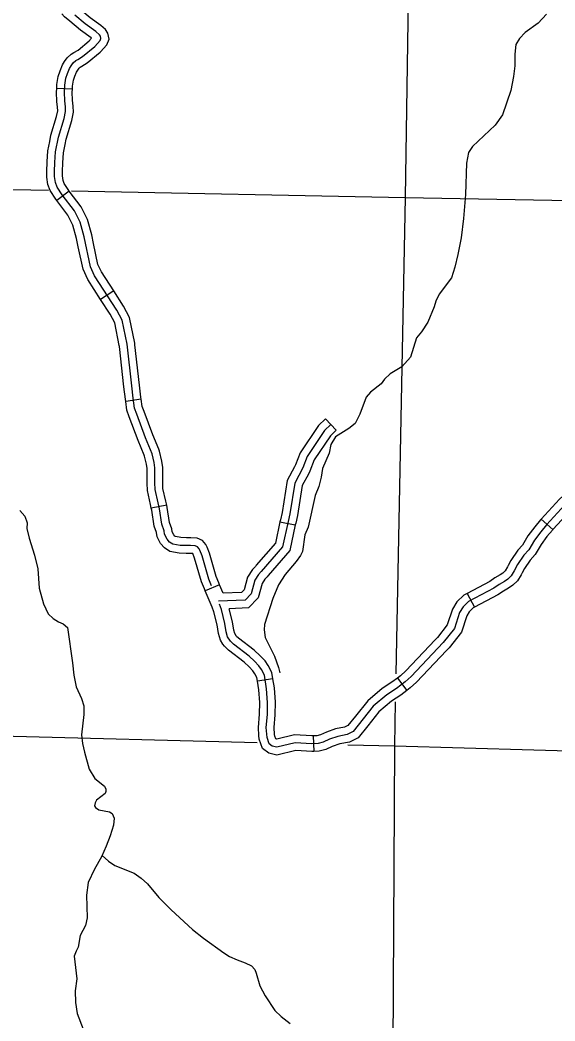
# Model space of a CAD drawing. Extents: x 0 to 3171, y 0 to 2059.
# Drawn here: x 1787 to 1872.3, y 804.5 to 964.2 of the extents above; entities that cross this region are included whole.
import ezdxf

# ---------------------------------------------------------------- set-up
doc = ezdxf.new("R2010")
doc.units = 0
for name, color, linetype in [('Level 35', 7, 'Continuous'), ('Level 45', 7, 'Continuous'), ('Level 5', 7, 'Continuous')]:
    doc.layers.add(name, color=color, linetype=linetype)

msp = doc.modelspace()

# ---------------------------------------------------------------- linework, layer by layer
at = {"layer": 'Level 35'}
for points in [[(1870.91, 965.18), (1869.61, 963.73), (1867.53, 962.27), (1866.61, 961.27), (1866.05, 960.35), (1865.87, 958.78), (1865.86, 956.92), (1865.67, 955.2), (1865.26, 952.99), (1863.89, 949.09), (1862.73, 947.46), (1859.11, 944.04), (1858.47, 943.08), (1858.18, 941.39), (1857.99, 936.39), (1857.67, 932.58), (1857.31, 929.47), (1856.81, 926.79), (1856.33, 924.8), (1855.77, 923.09), (1853.81, 920.48), (1853.29, 919.37), (1853, 918.45), (1852, 916), (1850.97, 914.47), (1850.2, 913.5), (1849.23, 910.43), (1847.87, 908.9), (1846.02, 907.74), (1845.1, 906.93), (1844.57, 906.15)], [(1844.57, 906.15), (1842.84, 904.86), (1842.18, 904.02), (1841.18, 901.34), (1840.39, 899.81), (1839.43, 899.03), (1837.26, 897.72), (1836.55, 896.49), (1836.26, 895.11), (1835.19, 892.67), (1835.01, 891.25), (1834.63, 889.76), (1834.03, 888.32), (1832.9, 883.3), (1832.41, 882.08), (1832.01, 879.4), (1831.72, 878.76), (1831.03, 877.79), (1829.28, 875.71), (1828.2, 874.07)], [(1786.94, 885.93), (1787.74, 885.06), (1788.12, 883.95), (1788.06, 883.08), (1788.45, 881.53), (1789.3, 878.82), (1789.81, 876.64), (1790.05, 873.57)], [(1828.2, 874.07), (1827.31, 871.9), (1825.96, 867.73), (1825.89, 866.9), (1826.07, 865.65), (1827.56, 862.68), (1828.18, 860.89), (1828.38, 860.04)], [(1790.05, 873.57), (1790.74, 871.07), (1791.47, 869.45), (1792.25, 868.71), (1793.1, 868.18), (1793.85, 867.84), (1794.54, 867.26), (1795.36, 861.62), (1795.56, 859.64), (1795.95, 857.78), (1796.8, 855.92), (1797.14, 854.74), (1797.17, 853.36), (1796.79, 850.12), (1796.94, 848.75), (1797.24, 847.36), (1798.01, 844.66), (1798.92, 843.16), (1800.46, 841.94), (1800.65, 841.46), (1800.66, 841.11), (1800.53, 840.74), (1799.19, 839.71), (1798.95, 839.29), (1798.85, 838.82), (1798.99, 838.54), (1799.54, 838.18), (1801.22, 837.86), (1801.69, 837.6), (1801.98, 836.82), (1801.86, 835.69), (1801.34, 834), (1800.73, 832.36), (1799.95, 830.63), (1798.86, 828.7), (1797.84, 826.58), (1797.56, 824.54), (1797.71, 820.91), (1797.44, 819.71), (1796.58, 818.11), (1796.27, 816.21), (1795.91, 815.59), (1795.62, 814.8), (1796.02, 811.17), (1795.78, 809.24), (1795.81, 807.41), (1796.1, 805.62), (1797.04, 803.17)], [(1800.07, 830.89), (1801.1, 829.94), (1802.12, 829.25), (1805.16, 828.05), (1806.3, 827.26), (1807.32, 826.37), (1809.12, 824.16), (1811.1, 822.21), (1814.47, 819.03), (1816.23, 817.68), (1819.47, 815.33), (1820.38, 814.76), (1821.61, 814.19), (1822.86, 813.75), (1823.9, 813.23), (1824.42, 812.65), (1824.65, 812.1), (1825.21, 810.04), (1826.07, 808.46), (1827.61, 806.11), (1828.6, 805.19), (1830.07, 804.04)]]:
    msp.add_lwpolyline(points, dxfattribs=at)
at = {"layer": 'Level 45'}
for p, q in [((1795.33, 953.19), (1792.83, 953.3)), ((1794.83, 936.93), (1792.83, 935.44)), ((1801.91, 921), (1799.81, 919.65)), ((1806.3, 903.71), (1803.83, 903.35)), ((1835.68, 900.57), (1837.4, 898.75)), ((1810.36, 886.82), (1807.91, 886.33)), ((1828.42, 884.15), (1830.86, 883.63)), ((1870.08, 884.57), (1871.93, 882.89)), ((1818.8, 874.1), (1816.5, 873.12)), ((1858.28, 872.71), (1859.45, 870.5)), ((1827.3, 859.08), (1824.83, 858.68)), ((1847.14, 859.2), (1848.66, 857.22)), ((1833.74, 849.97), (1833.85, 847.47))]:
    msp.add_line(p, q, dxfattribs=at)
for points in [[(1799.81, 959.18), (1800.83, 960.29), (1801.17, 961.19), (1801, 962.13), (1800.6, 962.72), (1799.86, 963.37), (1798.16, 964.6), (1796.5, 966), (1795.81, 966.55), (1795.57, 966.83)], [(1797.97, 960.87), (1798.39, 961.33), (1798.31, 961.41), (1796.62, 962.62), (1794.91, 964.07), (1794.07, 964.74), (1793.67, 965.21)], [(1817.52, 873.91), (1817.08, 874.99), (1816, 878.73), (1815.65, 879.62), (1815.55, 879.84), (1815.29, 880.13), (1814.92, 880.29), (1814.17, 880.33), (1812.49, 880.37), (1811.32, 880.59), (1810.83, 880.91), (1810.43, 881.38), (1810.04, 882.15), (1809.94, 882.72), (1809.59, 883.74), (1809.21, 886.2), (1809.01, 887.17), (1808.53, 889.29), (1808.48, 890.36), (1808.48, 892.74), (1808.36, 893.59), (1808.03, 895.01), (1806.99, 897.56), (1805.58, 901.33), (1805.25, 902.27), (1805.02, 903.85), (1804.78, 905.83), (1804.04, 912.48), (1803.26, 916.33), (1802.41, 917.92), (1798.87, 923.43), (1798.22, 924.84), (1797.19, 929.65), (1796.56, 931.96), (1795.64, 933.76), (1793.72, 936.33), (1792.91, 937.58), (1792.65, 938.29), (1792.5, 939.25), (1792.48, 940.06), (1792.53, 941.51), (1792.66, 943.2), (1793.13, 945.54), (1794.01, 948.53), (1794.24, 949.63), (1794.21, 950.39), (1794.12, 951.35), (1794.06, 952.73), (1794.11, 953.83), (1794.3, 954.96), (1794.54, 955.72), (1794.85, 956.49), (1795.13, 956.93), (1795.44, 957.41), (1795.85, 957.77), (1796.2, 957.96), (1796.96, 958.42), (1798.88, 960.01), (1799.74, 960.96), (1799.88, 961.31), (1799.82, 961.65), (1799.65, 961.89), (1799.08, 962.39), (1797.39, 963.61), (1795.71, 965.03)], [(1792.83, 953.3), (1792.86, 953.97), (1793.08, 955.25), (1793.36, 956.14), (1793.73, 957.07), (1794.08, 957.61), (1794.49, 958.23), (1795.13, 958.79), (1795.57, 959.04), (1796.23, 959.44), (1798.01, 960.92), (1797.97, 960.87)], [(1795.33, 953.19), (1795.35, 953.7), (1795.51, 954.66), (1795.71, 955.3), (1795.96, 955.91), (1796.18, 956.25), (1796.4, 956.58), (1796.57, 956.74), (1796.82, 956.88), (1797.69, 957.4), (1799.74, 959.1), (1799.81, 959.18)], [(1791.72, 944.86), (1791.91, 945.84), (1792.8, 948.83), (1792.98, 949.73), (1792.97, 950.31), (1792.87, 951.26), (1792.81, 952.73), (1792.83, 953.3)], [(1794.17, 944.37), (1794.34, 945.24), (1795.22, 948.22), (1795.49, 949.52), (1795.46, 950.47), (1795.36, 951.44), (1795.31, 952.73), (1795.33, 953.19)], [(1792.83, 935.44), (1792.7, 935.62), (1791.79, 937.01), (1791.43, 937.98), (1791.26, 939.14), (1791.23, 940.07), (1791.28, 941.58), (1791.42, 943.37), (1791.72, 944.86)], [(1794.83, 936.93), (1794.75, 937.05), (1794.04, 938.14), (1793.87, 938.6), (1793.75, 939.36), (1793.73, 940.06), (1793.78, 941.44), (1793.9, 943.03), (1794.17, 944.37)], [(1798.7, 928.59), (1798.41, 929.95), (1797.74, 932.42), (1796.71, 934.42), (1794.83, 936.93)], [(1796.25, 928.06), (1795.98, 929.36), (1795.39, 931.51), (1794.58, 933.09), (1792.83, 935.44)], [(1801.91, 921), (1799.97, 924.03), (1799.41, 925.24), (1798.7, 928.59)], [(1799.81, 919.65), (1797.77, 922.83), (1797.03, 924.45), (1796.25, 928.06)], [(1805.31, 912.41), (1805.28, 912.67), (1804.45, 916.75), (1803.49, 918.55), (1801.91, 921)], [(1802.82, 912.14), (1802.8, 912.29), (1802.07, 915.9), (1801.33, 917.28), (1799.81, 919.65)], [(1806.3, 903.71), (1806.26, 904.02), (1806.03, 905.97), (1805.31, 912.41)], [(1803.83, 903.35), (1803.78, 903.69), (1803.54, 905.69), (1802.82, 912.14)], [(1806.77, 894.77), (1805.83, 897.11), (1804.4, 900.9), (1804.03, 901.98), (1803.83, 903.35)], [(1809.09, 895.71), (1808.16, 898.02), (1806.76, 901.75), (1806.47, 902.57), (1806.3, 903.71)], [(1836.54, 899.66), (1835.51, 898.69), (1832.76, 894.59), (1832.06, 892.74), (1830.79, 890.31), (1829.99, 885.39), (1829.71, 884.2), (1828.85, 880.15), (1825.43, 876.18), (1825.02, 875.74), (1824.42, 874.81), (1823.83, 872.64), (1822.85, 871.61), (1818.6, 871.46)], [(1835.68, 900.57), (1834.55, 899.51), (1831.64, 895.17), (1830.92, 893.25), (1830.74, 892.9)], [(1837.4, 898.75), (1836.47, 897.88), (1833.88, 894.02), (1833.21, 892.23), (1832.95, 891.74)], [(1810.36, 886.82), (1810.23, 887.44), (1809.77, 889.46), (1809.73, 890.38), (1809.73, 892.83), (1809.59, 893.83), (1809.22, 895.39), (1809.09, 895.71)], [(1807.91, 886.33), (1807.79, 886.91), (1807.28, 889.12), (1807.23, 890.33), (1807.23, 892.65), (1807.13, 893.36), (1806.83, 894.63), (1806.77, 894.77)], [(1830.74, 892.9), (1829.59, 890.71), (1828.77, 885.63), (1828.49, 884.48), (1828.42, 884.15)], [(1832.95, 891.74), (1831.99, 889.91), (1831.22, 885.14), (1830.93, 883.92), (1830.86, 883.63)], [(1877.15, 890.75), (1876.51, 890.55), (1875.32, 889.68), (1874.11, 888.76), (1872.97, 887.74), (1870.08, 884.57)], [(1873.85, 886.85), (1870.91, 883.63), (1870.03, 882.54), (1869.01, 881.23), (1868.13, 879.67), (1867.32, 878.82), (1866.32, 877.31), (1865.77, 876.32), (1865.3, 875.52), (1864.75, 874.99), (1864.21, 874.6), (1863.38, 874.15)], [(1877.87, 888.35), (1877.64, 888.28), (1876.81, 887.68), (1875.71, 886.83), (1874.74, 885.96), (1871.93, 882.89)], [(1813.47, 879.1), (1812.36, 879.12), (1810.85, 879.4), (1809.99, 879.96), (1809.39, 880.68), (1808.84, 881.75), (1808.72, 882.41), (1808.38, 883.44), (1807.98, 885.98), (1807.91, 886.33)], [(1813.53, 881.6), (1812.62, 881.62), (1811.79, 881.77), (1811.67, 881.85), (1811.48, 882.07), (1811.24, 882.55), (1811.16, 883.03), (1810.81, 884.04), (1810.44, 886.42), (1810.36, 886.82)], [(1828.42, 884.15), (1827.69, 880.72), (1824.65, 877.2)], [(1870.08, 884.57), (1869.97, 884.45), (1869.05, 883.32), (1867.97, 881.92), (1867.12, 880.42), (1866.33, 879.6), (1865.25, 877.96), (1864.83, 877.19)], [(1830.86, 883.63), (1830.01, 879.58), (1826.55, 875.56)], [(1871.93, 882.89), (1871.86, 882.81), (1871, 881.77), (1870.05, 880.54), (1869.14, 878.92), (1868.3, 878.04), (1867.39, 876.66), (1867.02, 875.98)], [(1818.8, 874.1), (1818.67, 874.4), (1818.26, 875.4), (1817.18, 879.13), (1816.8, 880.11), (1816.61, 880.52), (1816.05, 881.17), (1815.2, 881.53), (1814.22, 881.58), (1813.53, 881.6)], [(1816.5, 873.12), (1816.37, 873.43), (1815.89, 874.58), (1814.81, 878.33), (1814.53, 879.06), (1814.12, 879.08), (1813.47, 879.1)], [(1824.65, 877.2), (1824.5, 877.02), (1824.03, 876.51), (1823.26, 875.32), (1822.71, 873.28), (1822.3, 872.84), (1819.38, 872.74)], [(1864.83, 877.19), (1864.68, 876.94), (1864.31, 876.3), (1863.95, 875.96), (1863.54, 875.66), (1862.71, 875.2), (1861.87, 874.6), (1858.28, 872.71)], [(1867.02, 875.98), (1866.86, 875.7), (1866.29, 874.73), (1865.56, 874.03), (1864.88, 873.54), (1864.05, 873.09), (1863.19, 872.47), (1859.45, 870.5)], [(1863.38, 874.15), (1862.53, 873.53), (1858.49, 871.41), (1857.62, 870.58), (1857.06, 869.66), (1856.23, 867.12), (1854.47, 864.85), (1849.35, 859.43), (1848.41, 858.61), (1846.98, 857.51), (1845.48, 856.51), (1843.31, 854.7), (1840.08, 850.64), (1839.12, 850.16), (1837.63, 849.88), (1836.31, 849.42), (1835.31, 848.97), (1834.5, 848.75), (1833.49, 848.7), (1830.83, 848.88), (1827.92, 848.16), (1827.18, 848.34), (1826.7, 848.72), (1826.36, 849.68), (1826.24, 851.3), (1826.42, 853.37), (1826.46, 855.32), (1826.29, 857.48), (1825.94, 859.66), (1825.48, 860.54), (1825.06, 861.13), (1824.39, 861.88), (1823.51, 862.7), (1821.02, 864.59), (1820.53, 865.06), (1820.08, 865.78), (1819.85, 866.58), (1819.66, 867.91), (1819.09, 870.12), (1818.78, 870.97)], [(1819.38, 872.74), (1818.8, 874.1)], [(1826.55, 875.56), (1826.36, 875.35), (1826.01, 874.97), (1825.57, 874.29), (1824.96, 872.01), (1823.4, 870.38), (1820.34, 870.27)], [(1819.32, 864.63), (1818.92, 865.27), (1818.63, 866.32), (1818.43, 867.67), (1817.89, 869.75), (1817.61, 870.51), (1816.5, 873.12)], [(1858.28, 872.71), (1857.76, 872.44), (1856.63, 871.37), (1855.92, 870.19), (1855.11, 867.71), (1853.52, 865.67), (1853.18, 865.31)], [(1821.44, 865.96), (1821.23, 866.3), (1821.08, 866.84), (1820.88, 868.16), (1820.34, 870.27)], [(1859.45, 870.5), (1859.22, 870.38), (1858.6, 869.79), (1858.21, 869.14), (1857.35, 866.53), (1855.43, 864.04), (1855, 863.59)], [(1824.83, 858.68), (1824.74, 859.26), (1824.41, 859.89), (1824.08, 860.35), (1823.49, 861), (1822.7, 861.75), (1820.21, 863.64), (1819.56, 864.26), (1819.32, 864.63)], [(1827.3, 859.08), (1827.14, 860.06), (1826.55, 861.19), (1826.04, 861.92), (1825.28, 862.75), (1824.32, 863.66), (1821.83, 865.55), (1821.51, 865.85), (1821.44, 865.96)], [(1853.18, 865.31), (1848.48, 860.33), (1847.62, 859.57), (1847.14, 859.2)], [(1855, 863.59), (1850.22, 858.53), (1849.21, 857.64), (1848.66, 857.22)], [(1825.08, 850.03), (1824.99, 851.3), (1825.17, 853.43), (1825.21, 855.28), (1825.05, 857.33), (1824.83, 858.68)], [(1827.57, 850.21), (1827.49, 851.29), (1827.67, 853.3), (1827.72, 855.35), (1827.53, 857.63), (1827.3, 859.08)], [(1847.14, 859.2), (1846.25, 858.53), (1844.73, 857.51), (1842.41, 855.58), (1840.45, 853.12)], [(1848.66, 857.22), (1847.71, 856.49), (1846.23, 855.51), (1844.21, 853.83), (1842.41, 851.57)], [(1840.45, 853.12), (1839.27, 851.63), (1838.72, 851.36), (1837.3, 851.09), (1835.84, 850.58), (1834.89, 850.15), (1834.31, 849.99), (1833.74, 849.97)], [(1833.74, 849.97), (1833.5, 849.96), (1830.72, 850.14), (1827.91, 849.45), (1827.75, 849.49), (1827.59, 849.94), (1827.57, 850.21)], [(1842.41, 851.57), (1840.88, 849.64), (1839.52, 848.96), (1837.95, 848.67), (1836.77, 848.25), (1835.74, 847.79), (1834.7, 847.5), (1833.85, 847.47)], [(1833.85, 847.47), (1833.48, 847.45), (1830.94, 847.62), (1827.92, 846.88), (1826.63, 847.19), (1825.64, 847.96), (1825.12, 849.42), (1825.08, 850.03)]]:
    msp.add_lwpolyline(points, dxfattribs=at)
at = {"layer": 'Level 5'}
for points in [[(1849.7, 1023.91), (1848.38, 935.93)], [(1760.3, 937.68), (1791.54, 937.06)], [(1795.19, 936.99), (1848.38, 935.93)], [(1848.38, 935.93), (1846.9, 859.85)], [(1848.38, 935.93), (1936.13, 934.31)], [(1846.82, 855.42), (1846.68, 848.36)], [(1783.92, 849.95), (1824.79, 848.91)], [(1839.27, 848.55), (1846.68, 848.36)], [(1846.68, 848.36), (1846.22, 761.35)], [(1846.68, 848.36), (1880.02, 847.4)]]:
    msp.add_lwpolyline(points, dxfattribs=at)

doc.saveas('drawing.dxf')
